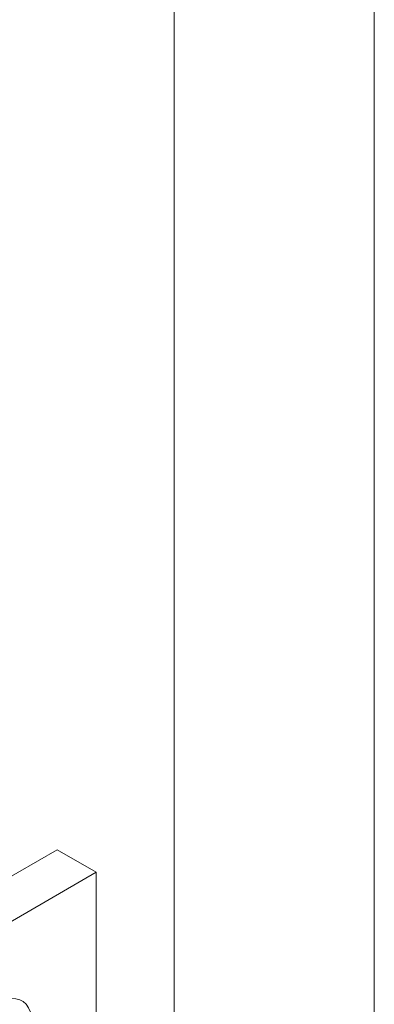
# Model space of a CAD drawing. Header units: millimetres. Extents: x 525 to 29324, y 175 to 20618.
# Tile 458 of 588: x 25565 to 25693, y 12554 to 12911. Entities that reach past the tile are written whole.
import ezdxf

# ---------------------------------------------------------------- set-up
doc = ezdxf.new("R2010")
doc.units = ezdxf.units.MM
doc.linetypes.add('SLD-Continua', pattern=[0])

msp = doc.modelspace()

# ---------------------------------------------------------------- linework, layer by layer
at = {"color": 7, "linetype": 'SLD-Continua', "lineweight": 18, "ltscale": 35}
for p, q in [((25693.2, 12337.65), (25693.2, 13074.61)), ((25620.72, 12379.48), (25620.72, 12995.58)), ((25578.3, 12610.13), (25554.46, 12596.37)), ((25578.3, 12610.13), (25554.46, 12596.37)), ((25578.3, 12610.13), (25554.46, 12596.37)), ((25592.44, 12601.97), (25578.3, 12610.13)), ((25592.44, 12601.97), (25578.3, 12610.13)), ((25592.44, 12601.97), (25578.3, 12610.13)), ((25592.44, 12601.97), (25556, 12580.94)), ((25592.44, 12601.97), (25556, 12580.94)), ((25592.44, 12601.97), (25556, 12580.94)), ((25592.44, 12438.64), (25592.44, 12601.97)), ((25592.44, 12438.64), (25592.44, 12601.97)), ((25592.44, 12438.64), (25592.44, 12601.97))]:
    msp.add_line(p, q, dxfattribs=at)
at = {"color": 7, "linetype": 'SLD-Continua', "lineweight": 18, "ltscale": 35, "flags": 128}
for points in [[(25569.1, 12547.67), (25568.97, 12549.61), (25568.59, 12551.37), (25567.96, 12552.9), (25567.11, 12554.17), (25566.03, 12555.16), (25564.77, 12555.83), (25563.34, 12556.19), (25561.78, 12556.22), (25560.12, 12555.91), (25558.4, 12555.28), (25556.64, 12554.35), (25554.9, 12553.12), (25553.58, 12551.99)], [(25553.58, 12551.99), (25554.9, 12553.12), (25556.64, 12554.35), (25558.4, 12555.28), (25560.12, 12555.91), (25561.78, 12556.22), (25563.34, 12556.19), (25564.77, 12555.83), (25566.03, 12555.16), (25567.11, 12554.17), (25567.96, 12552.9), (25568.59, 12551.37), (25568.97, 12549.61), (25569.1, 12547.67), (25568.97, 12545.57), (25568.59, 12543.37), (25567.96, 12541.12), (25567.11, 12538.86), (25566.03, 12536.63), (25564.77, 12534.5), (25563.34, 12532.5), (25561.78, 12530.67), (25560.12, 12529.06), (25558.4, 12527.69), (25556.64, 12526.61), (25555.82, 12526.2), (25556.64, 12526.61), (25558.4, 12527.69), (25560.12, 12529.06), (25561.78, 12530.67), (25563.34, 12532.5), (25564.77, 12534.5), (25566.03, 12536.63), (25567.11, 12538.86), (25567.96, 12541.12), (25568.59, 12543.37), (25568.97, 12545.57), (25569.1, 12547.67), (25568.97, 12549.61), (25568.59, 12551.37), (25567.96, 12552.9), (25567.11, 12554.17), (25566.03, 12555.16), (25564.77, 12555.83), (25563.34, 12556.19), (25561.78, 12556.22), (25560.12, 12555.91), (25558.4, 12555.28), (25556.64, 12554.35), (25554.9, 12553.12), (25553.58, 12551.99)]]:
    msp.add_lwpolyline(points, dxfattribs=at)

doc.saveas('drawing.dxf')
